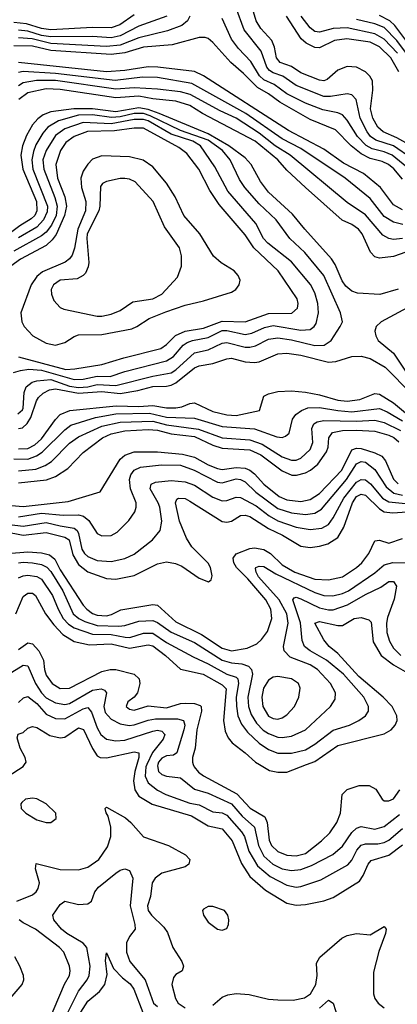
# Model space of a CAD drawing. Header units: inches. Extents: x 884549 to 1028252, y 526810 to 653624.
# Tile 824 of 1056: x 972435 to 974067, y 618965 to 623214. Entities that reach past the tile are written whole.
import ezdxf

# ---------------------------------------------------------------- set-up
doc = ezdxf.new("R2010")
doc.units = ezdxf.units.IN
doc.header["$MEASUREMENT"] = 0
doc.layers.add('A9671', color=7, linetype='Continuous')
doc.layers.add('A9672', color=7, linetype='Continuous')

msp = doc.modelspace()

# ---------------------------------------------------------------- linework, layer by layer
at = {"layer": 'A9671', "color": 5}
for points, elevation in [([(972385.4, 619950), (972450, 619990.9), (972456, 620000)], 2720), ([(972941.3, 620000), (972932.5, 619970), (972926.8, 619930), (972932.3, 619890), (972950, 619862.8), (973008.3, 619828.3), (973177.8, 619777.8), (973250, 619735.8), (973310, 619721.9), (973352.8, 619670), (973393.2, 619573.2), (973430, 619517.2), (973497.3, 619457.3), (973590, 619401.8), (973630, 619393.5), (973670, 619395.6), (973750, 619411.9), (973790, 619426.7), (973903, 619497), (973919.5, 619520.5), (973940.4, 619570), (973953.8, 619586.2), (974030, 619609.4), (974090, 619653.7)], 2720), ([(972985.2, 620000), (972980.7, 619990), (972977.2, 619950), (972990, 619920.3), (973030, 619889.2), (973066.7, 619870), (973170, 619833.3), (973210, 619825.8), (973270, 619795.7), (973310, 619791), (973330, 619781.5), (973394.3, 619710), (973407.2, 619690), (973425.8, 619625.8), (973463.2, 619563.2), (973517.2, 619517.2), (973590, 619479), (973630, 619471.2), (973650, 619474), (973737, 619503), (973852.5, 619567.5), (973870, 619587.1), (973891.4, 619630), (973910, 619651.6), (973930, 619657.8), (973982.6, 619657.4), (974010, 619663.1), (974030, 619673.2), (974090, 619723.9)], 2740), ([(973031.8, 620000), (973030, 619994.5), (973035.7, 619970), (973050, 619957.1), (973070, 619949.1), (973130, 619942.3), (973190, 619892.9), (973250, 619875.9), (973351, 619831), (973396.6, 619776.6), (973449.7, 619730), (973466.8, 619650), (973490, 619605.1), (973528.8, 619570), (973570, 619549.5), (973610, 619542.6), (973650, 619547.1), (973696.3, 619563.7), (973788.2, 619611.8), (973830, 619647.9), (973870, 619706.9), (973890, 619725.6), (973910, 619731.8), (973970, 619720.8), (974010, 619732.3), (974076.1, 619783.9)], 2760), ([(973185.5, 620000), (973189.5, 619989.5), (973207.6, 619967.6), (973230, 619951.6), (973373.9, 619873.9), (973430.9, 619810.9), (973494.8, 619774.8), (973504.9, 619750), (973513.2, 619673.2), (973523.7, 619650), (973550, 619624.9), (973590, 619608.3), (973630, 619606), (973670, 619616.4), (973739.6, 619670), (973775.5, 619704.5), (973805.3, 619750), (973821.8, 619790), (973828.2, 619870), (973850, 619891.6), (973902, 619910), (973944.7, 619910), (973974.1, 619894.1), (974001.3, 619850), (974010, 619843.1), (974030, 619842.6), (974050, 619852.4), (974077.6, 619890)], 2780), ([(973470.9, 620000), (973514.8, 619974.8), (973550, 619966.7), (973590, 619967.6), (973674.3, 620000)], 2820), ([(972423.2, 619410), (972490, 619438.1), (972506.2, 619450), (972515.2, 619464.8), (972521.2, 619490), (972503.2, 619550), (972506.7, 619573.3), (972610, 619546.3), (972690, 619545.2), (972730, 619557.1), (972777.4, 619590), (972814.7, 619645.3), (972828.6, 619690), (972828.9, 619730), (972817.3, 619777.3), (972808.5, 619791.5), (972805, 619810), (972810, 619816.5), (972892.3, 619770), (972915.7, 619750), (972970, 619687.4), (973078.9, 619650), (973151.8, 619610), (973170.2, 619590), (973165.8, 619570), (973150, 619559.1), (973050, 619531.2), (973020.6, 619510), (973007.6, 619490), (973000.6, 619430), (972987.9, 619390), (972990.1, 619370), (973004.7, 619350), (973057.6, 619297.6), (973074.5, 619274.5), (973097.3, 619210), (973135.5, 619150), (973143.5, 619130), (973137, 619110), (973110, 619093.6), (973099.8, 619080.2), (973093.2, 619050), (973108.1, 618990), (973120.5, 618970), (973150, 618949.5)], 2680), ([(972618.7, 618881.3), (972690, 619021.5), (972726.8, 619070), (972735.8, 619090), (972740.3, 619130), (972725.7, 619210), (972708.8, 619228.8), (972638.7, 619270), (972615.3, 619290), (972582.5, 619330), (972578, 619350), (972610, 619395.6), (972630, 619410.2), (972690, 619395.6), (972730, 619398), (972745.6, 619410), (972760.4, 619450), (972776.3, 619470), (972850, 619531), (972870, 619544.2), (972890, 619550.2), (972910, 619543.1), (972923.8, 619510), (972911.9, 619390), (972932.5, 619310), (972933.8, 619290), (972910, 619258.2), (972896.9, 619230), (972896.3, 619190), (972910.6, 619150), (972977.8, 619070), (973013.2, 618970), (973030, 618955.7)], 2660), ([(972410, 618780.1), (972470, 618786.6), (972516.2, 618803.8), (972544.3, 618830), (972559.2, 618890), (972628.7, 619051.3), (972650.4, 619090), (972654, 619110), (972650.5, 619130), (972626.2, 619190), (972607.5, 619210), (972503.6, 619290), (972450, 619316.2), (972433, 619330)], 2680), ([(973270, 618961.8), (973310, 618996), (973334.4, 619005.6), (973370, 619011.2), (973427.2, 619007.2), (973510, 618987.5), (973550, 618983.8), (973617.2, 618982.8), (973666.3, 618993.7), (973691.9, 619010), (973715.3, 619050), (973719.9, 619090), (973717.1, 619142.9), (973732.1, 619167.9), (973827.1, 619250), (973850, 619262.1), (973890, 619270.6), (973950, 619265.4), (974010, 619300.2), (974019.1, 619290), (974016.2, 619270), (973987.5, 619192.5), (973963.3, 619103.3), (973964.3, 619010), (973969.3, 618990), (973983.5, 618970), (974010.2, 618950)], 2680), ([(972394, 618990), (972446.5, 619050), (972453.8, 619070), (972451.4, 619090), (972436.4, 619130), (972413.7, 619170)], 2720), ([(972690, 618914.7), (972730, 618978), (972779.7, 619020.3), (972803, 619050), (972813.1, 619093.1), (972806.2, 619153.8), (972810, 619187.7), (972840.1, 619120.1), (972879.4, 619079.4), (972913.3, 619053.3), (972927.9, 619030), (972967.7, 618930)], 2640), ([(973731.3, 618948.6), (973770, 618983.2), (973790, 618970.4), (973810, 618906)], 2660)]:
    msp.add_lwpolyline(points, dxfattribs=dict(at, elevation=elevation))
at = {"layer": 'A9671', "color": 5, "elevation": 2720}
for points in [[(972490, 619854.6), (972460.7, 619850), (972444.1, 619835.9), (972440.3, 619830), (972441.1, 619810), (972461.1, 619790), (972510, 619761.7), (972550, 619749.2), (972570, 619749.1), (972592.9, 619767.1), (972591.5, 619790), (972549.7, 619830), (972510, 619851.2)], [(973250, 619387), (973230, 619376.4), (973225.4, 619370), (973229.4, 619350), (973250, 619320.2), (973289.5, 619289.5), (973310, 619285.2), (973330, 619292.4), (973337.7, 619310), (973338.8, 619330), (973333.9, 619350), (973319.8, 619370), (973270, 619386.9)]]:
    msp.add_lwpolyline(points, close=True, dxfattribs=at)
at = {"layer": 'A9672', "color": 5}
for points, elevation in [([(974130, 622667.9), (974064.9, 622704.9), (974006.3, 622730), (973982.1, 622750), (973961.4, 622790), (973950.5, 622830), (973961.5, 622910), (973959, 622950), (973948, 622970), (973928.9, 622988.9), (973890, 623009.4), (973850, 623012.4), (973810, 622996.7), (973763.6, 622956.4), (973750, 622950.7), (973730, 622952.8), (973650, 622984.5), (973610, 623011.7), (973560.8, 623030), (973545.1, 623050), (973535.6, 623095.6), (973524.2, 623124.2), (973476.6, 623176.6), (973456.4, 623210), (973427.8, 623307.8)], 2920), ([(974130, 622615.5), (974050, 622670.2), (973974.6, 622694.6), (973951.7, 622710), (973936.9, 622730), (973906.9, 622790), (973889.6, 622869.6), (973870, 622889.9), (973850, 622894.5), (973777.6, 622882.4), (973750, 622882.6), (973630, 622929.9), (973572.6, 622970), (973530, 622985), (973514.9, 622994.9), (973503.5, 623010), (973478.2, 623078.2), (973404.9, 623170), (973368.6, 623268.6)], 2940), ([(972930, 623234.9), (972867.9, 623192.1), (972830, 623178.7), (972750, 623180.2), (972570, 623170.7), (972530, 623176.7), (972464, 623196), (972410, 623202.2)], 2920), ([(973170.6, 623230), (973160.1, 623210), (973136.1, 623190), (973074.2, 623165.8), (972950, 623135.9), (972870, 623104.2), (972810, 623099), (972570, 623111.1), (972488.9, 623131.1), (972430, 623136.4)], 2960), ([(973070.5, 623229.5), (972950, 623186.8), (972870, 623144.4), (972830, 623135.8), (972750, 623141.5), (972570, 623140.5), (972530, 623146.8), (972470, 623165.5), (972430, 623168.8)], 2940), ([(974124.4, 622564.4), (974045.2, 622630), (974010, 622644.5), (973957.6, 622657.6), (973931.8, 622671.8), (973894.9, 622710), (973850, 622781.4), (973830, 622803.7), (973810, 622812.3), (973745, 622825), (973670, 622854), (973590, 622894.9), (973535.2, 622935.2), (973490, 622955.5), (973472.1, 622972.1), (973433.9, 623033.9), (973381, 623090), (973351.1, 623130), (973310, 623219.8)], 2960), ([(974073, 622990), (974038.5, 623050), (973990, 623097.7), (973950, 623117.3), (973848.6, 623131.4), (973794.8, 623125.2), (973730, 623093.5), (973710, 623095.1), (973672.4, 623112.4), (973651.9, 623131.9), (973587.6, 623230)], 2880), ([(974067.4, 623070), (974010, 623130.9), (973970, 623153.6), (973850, 623179.1), (973790, 623176.7), (973730, 623160.6), (973710, 623163.4), (973690, 623178.7), (973652, 623230)], 2860), ([(974135.4, 623030), (974064.8, 623124.8), (974010, 623180.3), (973970, 623196.6), (973890, 623215.5)], 2840), ([(974130, 623091.1), (974056.6, 623190), (974034.6, 623210), (973990, 623232.5)], 2820), ([(974090, 622525.6), (974051.2, 622571.2), (974029.1, 622589.1), (974001.7, 622601.8), (973950, 622615.3), (973910, 622635.6), (973867.8, 622670), (973799.6, 622739.6), (973690, 622783.9), (973558.9, 622858.9), (973510, 622894.9), (973462.2, 622922.2), (973402.6, 622982.6), (973347.6, 623030), (973270, 623116.2), (973250, 623133.1), (973237.1, 623137.1), (973210, 623137.7), (973093.7, 623106.3), (972970, 623095.2), (972890, 623071.3), (972830, 623064.2), (972570, 623081.6), (972490, 623100.4), (972410, 623102.1)], 2980), ([(974090, 622393.3), (974050, 622414.7), (973994.9, 622490), (973920.6, 622550), (973834.7, 622594.7), (973750, 622655.9), (973596.4, 622736.4), (973230, 622972.7), (973190, 622991.5), (973031.8, 623010), (972991, 623011), (972890, 622994.7), (972810, 622990.1), (972430.6, 623029.4)], 3020), ([(974090.5, 622330.5), (974050, 622341), (974010, 622365.2), (973950, 622443.2), (973841.2, 622530), (973650, 622658.7), (973570, 622699.7), (973412.1, 622810), (973179, 622939), (973030, 622964.8), (972965.8, 622965.8), (972847.3, 622952.7), (972590, 622982.8), (972450, 622990.4), (972430, 622986.8)], 3040), ([(974090, 622270.5), (974050, 622266.4), (974030, 622270.8), (974004.7, 622284.7), (973930, 622372.5), (973850, 622425.7), (973603.4, 622630), (973539.2, 622670), (973470, 622725), (973370, 622789.2), (973300.9, 622820.9), (973171.7, 622891.7), (973130, 622903.4), (973030, 622915.1), (972930, 622920.9), (972850, 622914.3), (972590, 622952), (972507.5, 622952.5), (972450, 622941.6), (972430, 622929.3)], 3060), ([(974157.6, 622230), (974050, 622192.9), (973990, 622184.8), (973970, 622190.6), (973951, 622211), (973915.6, 622290), (973899.6, 622310), (973870, 622329.9), (973828.9, 622348.9), (973670, 622490.4), (973590, 622565.7), (973551.3, 622610), (973453.2, 622690), (973225.6, 622810), (973170, 622844), (973110, 622863.1), (973010, 622872.6), (972950, 622884), (972850, 622877.2), (972610, 622912.7), (972550, 622915.5), (972470, 622898.6), (972431.6, 622870)], 3080), ([(974070, 622051.6), (973991.3, 622028.7), (973894.7, 622034.7), (973870, 622043.1), (973844.2, 622064.2), (973828.1, 622088.1), (973798, 622158), (973782.7, 622182.7), (973667.1, 622310), (973614.5, 622374.5), (973509.9, 622470), (973475.4, 622515.4), (973434.9, 622590), (973410, 622618), (973339.6, 622670), (973250, 622722.3), (973038.5, 622810), (972990, 622826.2), (972950, 622833.5), (972850, 622816.7), (972750, 622830), (972669.6, 622830.4), (972570, 622816.4), (972536.9, 622803.1), (972513.2, 622786.8), (972490, 622760.2), (972464.8, 622715.2), (972447.4, 622670), (972440.6, 622630), (972448.9, 622570), (972508.3, 622430), (972509.8, 622390), (972500.3, 622370), (972485.4, 622354.6), (972435.8, 622324.2), (972290, 622216.7)], 3120), ([(972408.4, 621691.6), (972439.1, 621700.9), (972474.5, 621705.5), (972530, 621702.1), (972670, 621662.3), (972710, 621663.5), (972770, 621675.6), (972825.8, 621674.2), (972890, 621696.4), (973070, 621741.7), (973099.2, 621760.9), (973141.8, 621810), (973158.7, 621821.3), (973182.4, 621830), (973250, 621842.7), (973310, 621873), (973330, 621873.7), (973410, 621855.5), (973438.6, 621861.4), (973493.3, 621886.7), (973530, 621894.2), (973650, 621874.1), (973690, 621877.6), (973707.1, 621890), (973716.2, 621903.8), (973726.9, 621950), (973723.3, 621990), (973710, 622035.8), (973692.2, 622072.2), (973610, 622168.9), (973507.7, 622250), (973488.6, 622270), (973455.4, 622335.4), (973334.7, 622474.7), (973278.9, 622579), (973217, 622670), (973182.9, 622690), (973090, 622720), (972990, 622777.4), (972970, 622784.3), (972930, 622783.5), (972830, 622764.8), (972709.1, 622770.9), (972630, 622743.7), (972590, 622714.8), (972549.2, 622650), (972534.6, 622610), (972539.2, 622570), (972587.2, 622447.2), (972597, 622410), (972593.1, 622370), (972572.2, 622327.8), (972550, 622298.1), (972530, 622281), (972410, 622215.1)], 3160), ([(972426.8, 621513.2), (972446.8, 621530), (972450, 621537.8), (972454.7, 621605.3), (972463.7, 621630), (972489.1, 621650), (972510, 621656.5), (972570, 621661), (972650, 621633.2), (972690, 621627.2), (972729.8, 621630.2), (972770, 621639.5), (972850, 621635.5), (973010, 621675.5), (973089.6, 621690.5), (973110, 621703.7), (973190, 621776.4), (973250, 621790.3), (973310, 621818.3), (973330, 621821), (973410, 621801), (973430, 621800.8), (973453.7, 621806.3), (973510, 621835.5), (973550, 621842.1), (973610, 621833.4), (973710, 621808.5), (973750.5, 621809.5), (973781.1, 621830), (973819.8, 621890), (973829.8, 621910), (973821, 621950), (973750, 622110.5), (973667.1, 622210), (973602.3, 622270), (973542.9, 622350), (973470, 622419), (973408.1, 622490), (973384.8, 622524.8), (973344.2, 622610), (973311.2, 622650), (973250, 622694.8), (973130, 622736.8), (972999.6, 622799.6), (972970, 622809.2), (972930, 622809.6), (972870, 622795.1), (972831.8, 622791.8), (972750, 622803.4), (972690, 622801.9), (972602.3, 622777.7), (972556.4, 622750), (972535, 622725), (972505.5, 622674.4), (972494.3, 622645.7), (972487.8, 622610), (972492.7, 622570), (972554.8, 622410), (972554.1, 622385.9), (972538.7, 622350), (972510, 622319.2), (972430, 622273.3)], 3140), ([(972430, 621759.4), (972634.7, 621705.3), (972673.1, 621706.9), (972790, 621725.9), (972884.8, 621755.2), (973044.5, 621795.5), (973070, 621812.1), (973108.7, 621851.3), (973150, 621870.5), (973230, 621882.9), (973310, 621913.6), (973410, 621910.1), (973510, 621946.2), (973611.5, 621948.5), (973634.9, 621970), (973637.9, 621990), (973633.8, 622010), (973552.6, 622130), (973446.9, 622230), (973410, 622286), (973296.5, 622416.5), (973257.4, 622477.4), (973209.2, 622570), (973157.5, 622637.5), (973122.9, 622662.9), (972970, 622746.5), (972930, 622746.8), (972845.3, 622734.7), (972728.7, 622731.3), (972670.1, 622710), (972635.1, 622684.9), (972612.1, 622650), (972591.6, 622590), (972598.2, 622530), (972630.9, 622450), (972637.5, 622410), (972629.3, 622370), (972593.1, 622286.9), (972576.1, 622263.9), (972550, 622240.5), (972439.1, 622180.9), (972396.7, 622150)], 3180), ([(974109.7, 621970.3), (973997.8, 621910), (973976.2, 621890), (973970.2, 621870), (973973.5, 621850), (973984.6, 621830), (974050, 621775.6), (974133.5, 621650)], 3140), ([(972430, 621450.1), (972447.5, 621452.4), (972468.1, 621471.9), (972482.8, 621497.2), (972507.2, 621570), (972515.9, 621584.1), (972537, 621603), (972563.5, 621616.5), (972590, 621621.4), (972690, 621601.9), (972790, 621609.3), (972870, 621601.7), (972946.4, 621613.6), (973010, 621630.9), (973070, 621633.3), (973090, 621637.1), (973110, 621647.2), (973190, 621711.3), (973210, 621719.9), (973270, 621730.5), (973330, 621751.2), (973350, 621753), (973410, 621738.4), (973450, 621734.5), (973470, 621738.5), (973550, 621771.7), (973590, 621774.6), (973650, 621766.1), (973770, 621736.1), (973800.8, 621739.2), (973870, 621761.1), (973910, 621761.9), (973950, 621751.8), (974015.1, 621715.1), (974130, 621598.1)], 3120), ([(972430, 621362.4), (972470, 621364.1), (972500.6, 621379.4), (972530, 621405.4), (972590, 621489.6), (972609.9, 621510), (972652, 621528), (972852.6, 621547.4), (972950, 621545.1), (973010, 621549.9), (973070, 621538.6), (973110, 621538.8), (973136.1, 621543.9), (973170, 621558.4), (973190, 621560.5), (973270, 621522.9), (973330, 621508.4), (973370, 621506.1), (973471.5, 621528.5), (973489.8, 621590), (973510, 621600.4), (973550.1, 621610.1), (973610, 621613.1), (973670, 621606.8), (973730, 621595.8), (973810, 621571.8), (973850, 621568.2), (973904.3, 621575.7), (973970, 621600.5), (973990, 621597.8), (974050, 621561.5), (974190, 621444.9)], 3080), ([(972410, 621319.8), (972470, 621318.2), (972508.4, 621331.6), (972532.4, 621347.6), (972630, 621444.9), (972655.9, 621464.1), (972763, 621497), (972850, 621513.3), (972995.6, 621515.6), (973070, 621499.2), (973190, 621494.8), (973310, 621458.5), (973450, 621448.1), (973546.4, 621413.6), (973568.7, 621411.3), (973583.5, 621416.5), (973599, 621430), (973614.2, 621490), (973628.1, 621510), (973652.6, 621527.4), (973680.9, 621539.1), (973730, 621541.4), (973810, 621527.2), (973870, 621522.5), (973990, 621536.2), (974022.7, 621522.7), (974090, 621482.5)], 3060), ([(972430, 621266.7), (972504.8, 621275.2), (972545.7, 621290), (972572.9, 621307.1), (972650, 621386.4), (972690, 621414.8), (972790, 621460.3), (972870, 621477.8), (973010, 621481.8), (973070, 621466.6), (973207.6, 621447.6), (973310, 621409.6), (973430, 621401.7), (973482.7, 621382.7), (973570, 621327.8), (973610, 621313), (973630, 621314), (973650, 621321.8), (973690, 621359.1), (973701.8, 621390), (973697.2, 621450), (973705.5, 621470), (973720.8, 621479.2), (973750, 621484.8), (973890, 621482.2), (973970, 621486.4), (974010, 621476.5), (974081.3, 621441.3)], 3040), ([(972430, 621215.6), (972550.9, 621229.1), (972590, 621242.9), (972643.3, 621276.8), (972710, 621346.4), (972792.8, 621410), (972830, 621427.3), (972890, 621440.5), (972990, 621445.6), (973030, 621442.9), (973090, 621427.4), (973190, 621414.9), (973270, 621378.3), (973310, 621365.3), (973430, 621357.7), (973476.7, 621336.7), (973570, 621267.7), (973611.8, 621248.2), (973631.7, 621248.3), (973670, 621259.1), (973691.4, 621270), (973723.6, 621296.4), (973761.3, 621350), (973768.3, 621370), (973770.6, 621410), (973787, 621433), (973830, 621442), (973890, 621443.4), (973970, 621438.1), (974030, 621421.9), (974051.7, 621411.7), (974073.1, 621393.1)], 3020), ([(972314.9, 621125.1), (972450, 621113.5), (972645.3, 621134.7), (972783.2, 621176.8), (972870, 621317.3), (972890, 621335.5), (972930, 621349.7), (973030, 621349.8), (973139.2, 621339.2), (973190, 621325.8), (973250, 621293), (973290, 621276.9), (973310, 621273.5), (973370, 621281.2), (973410, 621278.3), (973430, 621269.8), (973450, 621253.8), (973490.2, 621210.2), (973556.2, 621156.2), (973590, 621141.9), (973650, 621134.6), (973690, 621143.1), (973730, 621169), (973826.7, 621270), (973870, 621358.3), (973890, 621365.9), (973910, 621363.7), (973970, 621344.6), (973999.6, 621330), (974015.4, 621310), (974050.9, 621230.9), (974070, 621210.7)], 2980), ([(972430, 621068.3), (972530, 621084.1), (972623.3, 621076.7), (972690, 621078), (972711.1, 621071.1), (972733.6, 621053.6), (972770, 620996.3), (972790, 620986.7), (972830, 620988.1), (972856.8, 621003.2), (972906.3, 621053.7), (972932.1, 621090), (972939.2, 621110), (972938.1, 621130), (972914.3, 621190), (972909.5, 621230), (972915.4, 621250), (972929.3, 621270), (972957.1, 621282.9), (973047.4, 621292.6), (973130, 621291.4), (973188.8, 621270), (973290, 621217.9), (973310, 621215.2), (973370, 621232.2), (973390, 621230.6), (973410, 621220.4), (973455.4, 621175.4), (973550, 621105.5), (973610, 621086.1), (973670, 621078.8), (973710, 621084.5), (973738.7, 621101.3), (973847.2, 621230), (973890, 621297.9), (973910, 621308.3), (973930, 621304.5), (973970, 621272.8), (974018, 621198), (974051.2, 621171.2), (974090, 621161.9)], 2960), ([(972330, 621043.1), (972450, 621028.8), (972550, 621044.6), (972610, 621029.4), (972670, 621020.7), (972683.5, 621010), (972690, 620997.6), (972703.9, 620930), (972715.7, 620910), (972730, 620897.4), (972770, 620881.1), (972830, 620876), (972890, 620889.2), (972930, 620907.7), (973009.8, 620970), (973042, 621010), (973049.4, 621050), (973040.3, 621110), (973033.8, 621130), (972999.7, 621190), (973003.9, 621210), (973021.5, 621218.5), (973090, 621225.8), (973150, 621220.6), (973190, 621205.8), (973270, 621154.2), (973310, 621138.3), (973330, 621139.1), (973370, 621154.3), (973390, 621151.8), (973456.6, 621116.6), (973513.2, 621073.2), (973550, 621051.7), (973630, 621024.6), (973690, 621013.6), (973740.3, 621019.7), (973770, 621036), (973790, 621064.5), (973835.1, 621150), (973890, 621218.1), (973910, 621230.1), (973930, 621228.7), (973951.5, 621211.5), (974003.4, 621150), (974030, 621133.1), (974190, 621117.1)], 2940), ([(972370, 621006.1), (972450, 620989.5), (972550, 621001.4), (972630, 620981.8), (972649.6, 620969.6), (972665, 620905), (972690, 620863.4), (972730, 620831), (972810, 620802.5), (972850, 620800.2), (972930, 620815.2), (973030, 620866.3), (973070, 620875), (973108, 620868), (973136.4, 620856.4), (973210, 620804.7), (973251.1, 620788.9), (973262.5, 620797.5), (973266.2, 620813.8), (973259, 620850), (973250, 620869.6), (973178.9, 620938.9), (973156.7, 620976.7), (973125.5, 621050), (973107.8, 621130), (973114.5, 621145.5), (973121.3, 621150), (973150, 621147.9), (973170, 621137.2), (973310, 621049), (973330, 621045.2), (973350, 621049.7), (973390, 621074.3), (973410, 621076.5), (973430, 621070.7), (973510, 621018.2), (973571.2, 620990), (973650, 620941.8), (973690, 620937), (973730, 620942), (973767.1, 620952.9), (973810, 620979.8), (973836.2, 621023.8), (973872.7, 621130), (973890, 621156), (973910, 621166.5), (973930, 621163.1), (973990, 621103.4), (974010, 621091.1), (974045.5, 621085.5), (974110, 621089.8)], 2920), ([(972310, 620904.7), (972470, 620917.2), (972530, 620913.4), (972564.6, 620904.6), (972586.7, 620886.7), (972610, 620840.8), (972710, 620688), (972724.9, 620670), (972750, 620652.2), (972770, 620645), (972810, 620642.2), (972832.2, 620647.8), (972872.5, 620667.5), (973010, 620690.4), (973030, 620687.5), (973110, 620616.2), (973221.1, 620561.1), (973310, 620501.4), (973350, 620491.3), (973417.5, 620502.5), (973459.5, 620520.5), (973480.4, 620539.6), (973505.9, 620574.1), (973524.8, 620630), (973521, 620670), (973498.3, 620710), (973421.4, 620801.4), (973372.5, 620850), (973360.8, 620870), (973357.9, 620890), (973371, 620909), (973430, 620932.6), (973450, 620934.8), (973490, 620927.5), (973519.5, 620910), (973570, 620861.7), (973623.4, 620830), (973710, 620799.6), (973770, 620796.9), (973830, 620810.5), (973890.4, 620850), (973912.9, 620870), (973944.1, 620910), (973970, 620965.6), (973990, 620968.5), (974030, 620955.7), (974090, 620974.9)], 2880), ([(972430, 620869.8), (972450, 620873.1), (972490.7, 620870.7), (972530, 620862.5), (972552.2, 620852.2), (972570, 620833), (972621.5, 620750), (972666.6, 620650), (972690.2, 620630.2), (972717.1, 620617.1), (972770, 620600.2), (972863.3, 620596.7), (972890, 620599.8), (972950, 620618.9), (973010, 620621.7), (973030, 620613.5), (973090, 620570.6), (973190, 620526.7), (973310, 620450.5), (973350, 620438.7), (973395.2, 620435.2), (973424.4, 620424.4), (973436.8, 620410), (973440.9, 620390), (973421.2, 620290), (973424.5, 620250), (973435.8, 620215.8), (973458.3, 620178.3), (973487.7, 620147.7), (973510, 620133.2), (973550, 620118.7), (973570, 620116.3), (973610, 620122.2), (973670.6, 620150), (973777.7, 620250), (973798, 620282), (973799.9, 620310), (973778.7, 620350), (973722, 620410), (973689.8, 620430), (973603.2, 620463.2), (973577.8, 620490), (973574.6, 620510), (973595.3, 620610), (973589.7, 620650), (973555.7, 620710), (973467.8, 620810), (973456.9, 620830), (973454.5, 620845.5), (973455.1, 620850), (973470, 620856.4), (973490, 620854.4), (973542.5, 620822.5), (973710, 620742), (973750, 620730.1), (973788.5, 620728.5), (973830, 620737.4), (973856.1, 620750), (973970, 620827.7), (974010, 620861.7), (974048.1, 620871.9), (974110, 620870.7)], 2860), ([(972430, 620805.3), (972450, 620814.1), (972470, 620816.5), (972508.8, 620811.2), (972530, 620799.3), (972577.2, 620730), (972601.3, 620670), (972623.2, 620630), (972645.7, 620605.7), (972670, 620589.8), (972750, 620562.2), (972830, 620560.8), (972890.7, 620549.3), (972911.5, 620548.5), (972970, 620567.3), (973010, 620566.8), (973070, 620527), (973184.5, 620464.5), (973250, 620434.3), (973329.7, 620389.7), (973370, 620377.6), (973377.9, 620370), (973380.1, 620350), (973370, 620290), (973371.5, 620251.5), (973378.4, 620210), (973393.9, 620173.9), (973419.6, 620139.6), (973470, 620091.4), (973510, 620064.7), (973550, 620048.9), (973609, 620049), (973670, 620063.4), (973710, 620087.4), (973790, 620148.1), (973860.4, 620170), (973900.8, 620190), (973928.9, 620210), (973942.9, 620230), (973941.9, 620250), (973922, 620290), (973833.7, 620390), (973761.1, 620450), (973690.4, 620490), (973665.8, 620510), (973655.3, 620535.3), (973648, 620612), (973615.7, 620710), (973620.8, 620719.3), (973630, 620721.7), (973650, 620715.4), (973730, 620675.5), (973770, 620667.3), (973790, 620668), (973851.2, 620688.8), (973930, 620734.4), (973995.2, 620764.8), (974030, 620789.6), (974050, 620789.4), (974062.9, 620770), (974053.9, 620713.9), (974024.9, 620635.1), (974020.3, 620610), (974021.8, 620570), (974033, 620533), (974050, 620502.5), (974081.7, 620470)], 2840), ([(972418.9, 620650), (972450, 620725.6), (972470, 620740.1), (972490, 620739.9), (972503.1, 620730), (972547.4, 620650), (972582.2, 620602.2), (972621.4, 620561.4), (972670, 620531.1), (972736.9, 620516.9), (972830, 620521.2), (972910, 620502.6), (972990, 620516.5), (973010, 620511.7), (973065.9, 620470), (973130, 620410.9), (973227.7, 620390), (973310, 620343.9), (973326.7, 620326.7), (973315.3, 620190), (973323.3, 620143.3), (973335.4, 620115.4), (973353.2, 620093.2), (973410, 620050.1), (973453.5, 620010), (973470.9, 620000)], 2820), ([(973674.3, 620000), (973710, 620013.7), (973810, 620082.4), (974010, 620133), (974040.9, 620150), (974057.8, 620170), (974065.6, 620190), (974065, 620210), (974044.6, 620250), (974005.8, 620290), (973900.5, 620380.5), (973810, 620478.4), (973772.3, 620510), (973750, 620537.8), (973710.9, 620610), (973730, 620617.4), (973810, 620599.6), (973830, 620600.4), (973880.8, 620630), (973910, 620634.2), (973944.1, 620624.1), (973953.6, 620613.6), (973963, 620530), (973996.7, 620470), (974049.7, 620429.7), (974121.2, 620390)], 2820), ([(972430, 620495.9), (972470, 620525.5), (972490, 620520.8), (972517.3, 620490), (972538.1, 620450), (972542.4, 620410), (972550, 620385.1), (972575.8, 620350), (972610, 620328.5), (972650.8, 620330), (972790, 620402), (972826.6, 620410), (972850, 620409.4), (972930.1, 620390.1), (972952.1, 620370), (972954.9, 620350), (972943.9, 620310), (972929.4, 620290.6), (972903, 620270), (972895.6, 620250), (972910, 620238.3), (972930, 620234.5), (972990, 620253.2), (973070, 620244.6), (973130, 620263.2), (973150, 620265.2), (973190, 620263.2), (973215, 620255), (973219.6, 620250), (973221.4, 620230), (973201.3, 620150), (973193.4, 620070), (973182.3, 620030), (973181.7, 620010), (973185.5, 620000)], 2780), ([(972401.4, 620398.6), (972450, 620429), (972470, 620425.5), (972502.9, 620350), (972530, 620309.3), (972550, 620288.4), (972590, 620265.5), (972630, 620259.3), (972650, 620263.7), (972750, 620320.4), (972786.9, 620326.9), (972801.2, 620321.2), (972810.8, 620310), (972798.1, 620250), (972804.6, 620224.6), (972830, 620196), (972870, 620175), (972908.6, 620168.6), (972930, 620170.6), (972990, 620191.9), (973022.3, 620197.7), (973117.7, 620197.7), (973143.7, 620190), (973148.5, 620170), (973144.9, 620150), (973113.7, 620050), (973099.2, 620040.8), (973070, 620036.8), (973050, 620028), (973035.2, 620010), (973031.8, 620000)], 2760), ([(972430, 620267), (972452.2, 620287.8), (972470, 620293.6), (972510, 620263.3), (972550, 620217.5), (972590, 620198.3), (972630, 620196.5), (972710, 620239.7), (972730, 620245.4), (972745.6, 620225.6), (972770, 620158), (972786.3, 620130), (972810, 620109.6), (972850, 620102.4), (972890, 620104.9), (973010, 620143.7), (973030, 620147.5), (973050, 620143.6), (973061.9, 620130), (973055, 620110), (973008.5, 620051.5), (972985.2, 620000)], 2740), ([(972456, 620000), (972462.5, 620010), (972459, 620030), (972437.3, 620070), (972424.4, 620115.6), (972428.7, 620131.3), (972450, 620138), (972470, 620156.3), (972490, 620163.8), (972510, 620159), (972565.5, 620125.5), (972610, 620115), (972630, 620118.4), (972690, 620157.7), (972711.6, 620151.6), (972750, 620068.4), (972770, 620037.2), (972782.4, 620030), (972810, 620028.6), (972930, 620054.3), (972950, 620050.1), (972950.1, 620030.1), (972941.3, 620000)], 2720)]:
    msp.add_lwpolyline(points, dxfattribs=dict(at, elevation=elevation))
for points, elevation in [([(972790, 622627.2), (972750, 622611.9), (972730, 622591.1), (972710, 622560.6), (972699.2, 622530), (972701.9, 622490), (972721.1, 622430), (972719.5, 622390), (972686.2, 622310), (972672.3, 622227.7), (972661.5, 622198.5), (972650, 622182.5), (972631.6, 622168.4), (972533.3, 622126.7), (972510, 622105.8), (972485.2, 622070), (972440.3, 621950), (972443.9, 621910), (972454.4, 621890), (972492.7, 621850), (972550, 621818.1), (972590, 621810.1), (972630, 621821.5), (972670, 621847.7), (972690, 621855), (972790, 621856.4), (972919.5, 621880.5), (972941.4, 621890), (972994.7, 621925.3), (973066.3, 621953.7), (973150, 621982.4), (973230, 622001.2), (973350, 622039), (973369.7, 622050), (973383.8, 622070), (973387.7, 622090), (973379.8, 622110), (973362.2, 622130), (973305.8, 622165.8), (973273.2, 622193.2), (973212.9, 622290), (973144.9, 622370), (973107.4, 622450), (973070, 622509), (973010, 622579.3), (972968.4, 622608.4), (972910, 622622.8)], 3220), ([(972890, 622529.4), (972870, 622529.4), (972810, 622516.3), (972793.1, 622506.9), (972785, 622495), (972781.7, 622410), (972777, 622390), (972727.2, 622290), (972724.7, 622270), (972733.7, 622166.3), (972731.7, 622148.3), (972719.1, 622120.9), (972709.6, 622110.4), (972683.3, 622096.7), (972610, 622089.9), (972580.7, 622070), (972570.7, 622050), (972572, 622030), (972582.9, 622003), (972610, 621972.6), (972625.3, 621965.3), (972770, 621935), (972790, 621934.7), (972830, 621943.4), (972870, 621959.8), (972923.7, 621996.3), (973010, 622009.3), (973049.8, 622030), (973117.1, 622103), (973134.5, 622150), (973134.7, 622194.7), (973126.3, 622230), (973060.4, 622320.4), (973012.2, 622430), (972934, 622514), (972910, 622526.4)], 3240), ([(973550, 620379.9), (973530, 620376.8), (973510, 620364.1), (973488.2, 620330), (973481.4, 620290), (973485.4, 620250), (973510, 620209.2), (973530, 620198.7), (973550, 620195.9), (973570, 620201.9), (973590, 620214.2), (973622.5, 620250), (973641.2, 620290), (973647.6, 620330), (973639.7, 620350), (973609.2, 620369.2)], 2880)]:
    msp.add_lwpolyline(points, close=True, dxfattribs=dict(at, elevation=elevation))

doc.saveas('drawing.dxf')
